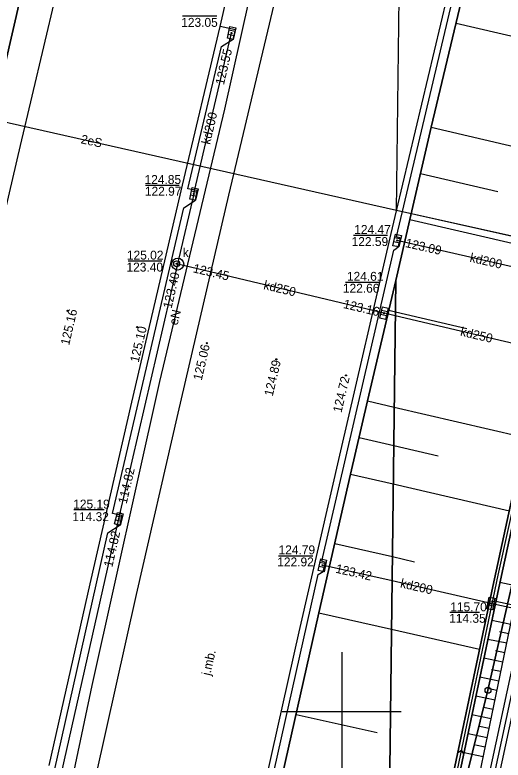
# Model space of a CAD drawing. Extents: x 6424617 to 6425697, y 5665845 to 5667190.
# Drawn here: x 6425272.6 to 6425313.5, y 5666195.9 to 5666258.5 of the extents above; entities that cross this region are included whole.
import ezdxf

# ---------------------------------------------------------------- set-up
doc = ezdxf.new("R2010")
doc.units = 0
for name, color, linetype in [('Warstwa 1', 7, 'Continuous'), ('Warstwa 10', 7, 'Continuous'), ('Warstwa 11', 7, 'Continuous'), ('Warstwa 12', 7, 'Continuous'), ('Warstwa 13', 7, 'Continuous'), ('Warstwa 14', 7, 'Continuous'), ('Warstwa 15', 7, 'Continuous'), ('Warstwa 16', 7, 'Continuous'), ('Warstwa 20', 7, 'Continuous'), ('Warstwa 21', 7, 'Continuous'), ('Warstwa 25', 7, 'Continuous'), ('Warstwa 4', 7, 'Continuous'), ('Warstwa 47', 7, 'Continuous'), ('Warstwa 5', 7, 'Continuous'), ('Warstwa 6', 7, 'Continuous'), ('Warstwa 61', 7, 'Continuous'), ('Warstwa 63', 7, 'Continuous'), ('Warstwa 8', 7, 'Continuous'), ('Warstwa 9', 7, 'Continuous')]:
    doc.layers.add(name, color=color, linetype=linetype)

msp = doc.modelspace()

# ---------------------------------------------------------------- linework, layer by layer
at = {"layer": 'Warstwa 1'}
for p, q in [((6425312.278, 5666201.804), (6425314.518, 5666211.716)), ((6425312.278, 5666201.804), (6425314.518, 5666211.716)), ((6425305.245, 5666173.41), (6425312.278, 5666201.804)), ((6425305.245, 5666173.41), (6425312.278, 5666201.804))]:
    msp.add_line(p, q, dxfattribs=at)
at = {"layer": 'Warstwa 10'}
for points in [[(6425304.604, 5666242.14), (6425321.848, 5666238.257), (6425323.72, 5666237.604), (6425335.291, 5666235.065), (6425335.81, 5666234.979), (6425339.639, 5666234.053), (6425344.917, 5666233.029), (6425345.819, 5666233.218), (6425346.188, 5666233.924), (6425349.311, 5666248.257), (6425353.803, 5666267.514), (6425358.012, 5666284.755), (6425365.512, 5666313.966)], [(6425253.995, 5666253.473), (6425254.676, 5666253.381), (6425304.604, 5666242.14)]]:
    msp.add_lwpolyline(points, dxfattribs=at)
msp.add_circle((6425312.278, 5666201.804), 0.25, dxfattribs=at)
msp.add_circle((6425312.278, 5666201.804), 0.25, dxfattribs=at)
at = {"layer": 'Warstwa 12'}
for points in [[(6425305.48, 5666314.773), (6425305.46, 5666314.69), (6425304.78, 5666311.87), (6425300.71, 5666295.15), (6425294.99, 5666272.35), (6425290.15, 5666250.61), (6425284.71, 5666227.74), (6425279.01, 5666202.22), (6425275.47, 5666185.36), (6425276.45, 5666183.42), (6425275.83, 5666181.15), (6425274.33, 5666180.26), (6425268.32, 5666153.7), (6425265.78, 5666142.83), (6425259.79, 5666111.01), (6425258.46, 5666104.34), (6425255.58, 5666086.63), (6425256.35, 5666085.37), (6425256.11, 5666083.87), (6425255.06, 5666082.88), (6425251.757, 5666065.333)], [(6425286.23, 5666237.6), (6425286.35, 5666238.09), (6425287.54, 5666243.25), (6425287.59, 5666243.5), (6425287.65, 5666243.74), (6425290.69, 5666256.77), (6425290.75, 5666257.01)], [(6425321.743, 5666235.634), (6425318.72, 5666236.37), (6425318.47, 5666236.42), (6425318.23, 5666236.48), (6425304.89, 5666239.52), (6425304.65, 5666239.58)], [(6425275.12, 5666188.88), (6425275.18, 5666189.13), (6425281.22, 5666215.96), (6425281.28, 5666216.2), (6425281.33, 5666216.45), (6425286.12, 5666237.11), (6425286.23, 5666237.6)], [(6425304.497, 5666233.257), (6425303.8, 5666233.42), (6425303.55, 5666233.48), (6425303.31, 5666233.54), (6425286.72, 5666237.48), (6425286.23, 5666237.6)], [(6425320.3, 5666229.55), (6425319.62, 5666229.71), (6425304.497, 5666233.257)], [(6425306.665, 5666168.192), (6425306.719, 5666168.435), (6425319.815, 5666229.197)], [(6425320.597, 5666229.029), (6425307.501, 5666168.265), (6425307.447, 5666168.02)], [(6425304.229, 5666210.987), (6425298.62, 5666212.26), (6425298.38, 5666212.31)], [(6425315.738, 5666208.383), (6425312.76, 5666209.05), (6425312.52, 5666209.1), (6425312.28, 5666209.16), (6425304.229, 5666210.987)]]:
    msp.add_lwpolyline(points, dxfattribs=at)
at = {"layer": 'Warstwa 14'}
for p, q in [((6425289.524, 5666258.425), (6425286.636, 5666258.425)), ((6425286.341, 5666244.204), (6425283.525, 5666244.204)), ((6425303.834, 5666240.002), (6425300.979, 5666240.002)), ((6425284.901, 5666237.857), (6425282.072, 5666237.857)), ((6425303.14, 5666236.057), (6425300.324, 5666236.057)), ((6425280.051, 5666216.955), (6425277.516, 5666216.955)), ((6425297.569, 5666213.072), (6425294.691, 5666213.072)), ((6425311.575, 5666208.333), (6425309.062, 5666208.333))]:
    msp.add_line(p, q, dxfattribs=at)
for centre in [(6425290.75, 5666257.01), (6425290.633, 5666256.524), (6425287.59, 5666243.5), (6425304.65, 5666239.58), (6425304.89, 5666239.52), (6425286.14, 5666237.63), (6425286.72, 5666237.48), (6425286.12, 5666237.11), (6425303.31, 5666233.54), (6425303.55, 5666233.48), (6425281.385, 5666216.689), (6425281.28, 5666216.2), (6425281.165, 5666215.713), (6425298.38, 5666212.31), (6425298.62, 5666212.26), (6425312.52, 5666209.1)]:
    msp.add_circle(centre, 0.045, dxfattribs=at)
at = {"layer": 'Warstwa 16'}
msp.add_circle((6425286.23, 5666237.6), 0.5, dxfattribs=at)
at = {"layer": 'Warstwa 20'}
for points in [[(6425242.611, 5666194.491), (6425255.097, 5666192.415), (6425259.987, 5666203.38), (6425274.357, 5666265.741), (6425281.592, 5666303.052), (6425284.331, 5666314.945)], [(6425303.561, 5666155.601), (6425305.779, 5666165.581), (6425308.459, 5666179.937), (6425311.226, 5666193.042), (6425314.843, 5666210.522), (6425317.953, 5666224.34), (6425319.999, 5666234.617), (6425323.075, 5666247.035), (6425326.767, 5666264.304), (6425332.574, 5666290.078), (6425333.65, 5666293.139), (6425338.427, 5666302.856), (6425338.714, 5666304.362), (6425339.931, 5666308.021), (6425341.427, 5666314.257)], [(6425304.533, 5666236.23), (6425305.726, 5666241.337), (6425307.517, 5666249.107), (6425311.684, 5666266.587), (6425318.716, 5666295.95), (6425324.669, 5666308.767), (6425326.04, 5666314.442)], [(6425269.154, 5666065.123), (6425271.986, 5666081.794), (6425278.186, 5666114.943), (6425280.498, 5666126.655), (6425285.272, 5666150.026), (6425286.527, 5666155.855), (6425287.783, 5666161.685), (6425294.248, 5666191.248), (6425298.078, 5666208.314), (6425300.739, 5666219.97), (6425302.17, 5666226.116), (6425304.533, 5666236.23)]]:
    msp.add_lwpolyline(points, dxfattribs=at)
at = {"layer": 'Warstwa 21'}
for points in [[(6425303.709, 5666167.856), (6425306.281, 5666180.067), (6425309.082, 5666193.42), (6425312.692, 5666210.531), (6425315.747, 5666224.59), (6425320.772, 5666247.497), (6425324.765, 5666265.311), (6425330.668, 5666291.433), (6425331.158, 5666293.064), (6425336.034, 5666304.4), (6425337.243, 5666307.629), (6425338.781, 5666314.289)], [(6425303.853, 5666165.956), (6425304.142, 5666167.441), (6425306.779, 5666179.958), (6425309.581, 5666193.311), (6425313.191, 5666210.422), (6425316.245, 5666224.481), (6425321.26, 5666247.388), (6425325.243, 5666265.202), (6425331.146, 5666291.304), (6425331.635, 5666292.896), (6425336.491, 5666304.212), (6425337.72, 5666307.481), (6425339.288, 5666314.283)]]:
    msp.add_lwpolyline(points, dxfattribs=at)
at = {"layer": 'Warstwa 25'}
for centre in [(6425276.979, 5666233.673), (6425282.816, 5666232.317), (6425288.663, 5666230.961), (6425294.511, 5666229.605), (6425300.358, 5666228.249)]:
    msp.add_circle(centre, 0.045, dxfattribs=at)
at = {"layer": 'Warstwa 4'}
for p, q in [((6425290.955, 5666256.784), (6425290.467, 5666256.895)), ((6425291.033, 5666257.125), (6425290.545, 5666257.236)), ((6425287.872, 5666243.617), (6425287.384, 5666243.725)), ((6425287.796, 5666243.275), (6425287.308, 5666243.383)), ((6425304.932, 5666239.697), (6425304.444, 5666239.805)), ((6425304.856, 5666239.355), (6425304.368, 5666239.463)), ((6425303.833, 5666233.594), (6425303.346, 5666233.707)), ((6425303.754, 5666233.253), (6425303.267, 5666233.366)), ((6425281.48, 5666215.97), (6425280.995, 5666216.091)), ((6425281.565, 5666216.309), (6425281.08, 5666216.43)), ((6425298.586, 5666212.085), (6425298.098, 5666212.194)), ((6425298.662, 5666212.426), (6425298.174, 5666212.535)), ((6425312.8, 5666209.222), (6425312.309, 5666209.321)), ((6425312.731, 5666208.879), (6425312.24, 5666208.978))]:
    msp.add_line(p, q, dxfattribs=at)
for points in [[(6425291.105, 5666257.442), (6425290.882, 5666256.467), (6425290.395, 5666256.578), (6425290.618, 5666257.553)], [(6425287.942, 5666243.934), (6425287.726, 5666242.958), (6425287.238, 5666243.066), (6425287.454, 5666244.042)], [(6425305.003, 5666240.014), (6425304.785, 5666239.038), (6425304.297, 5666239.146), (6425304.515, 5666240.122)], [(6425303.907, 5666233.91), (6425303.68, 5666232.936), (6425303.193, 5666233.05), (6425303.42, 5666234.024)], [(6425281.644, 5666216.625), (6425281.401, 5666215.654), (6425280.916, 5666215.775), (6425281.159, 5666216.746)], [(6425298.733, 5666212.744), (6425298.515, 5666211.768), (6425298.027, 5666211.876), (6425298.245, 5666212.852)], [(6425312.863, 5666209.541), (6425312.667, 5666208.561), (6425312.177, 5666208.659), (6425312.373, 5666209.639)]]:
    msp.add_lwpolyline(points, close=True, dxfattribs=at)
msp.add_circle((6425286.14, 5666237.63), 0.25, dxfattribs=at)
at = {"layer": 'Warstwa 47'}
msp.add_lwpolyline([(6425284.331, 5666314.945), (6425281.592, 5666303.052), (6425274.357, 5666265.741), (6425259.987, 5666203.38), (6425255.097, 5666192.415), (6425253.98, 5666187.623), (6425253.35, 5666184.874), (6425252.002, 5666166.702), (6425239.735, 5666105.594), (6425235.312, 5666094.44), (6425233.454, 5666084.61), (6425233.542, 5666070.604), (6425233.206, 5666068.64), (6425232.731, 5666065.562)], dxfattribs=at)
at = {"layer": 'Warstwa 6'}
for points in [[(6425305.245, 5666173.41), (6425312.278, 5666201.804), (6425314.518, 5666211.716), (6425317.57, 5666225.189), (6425322.489, 5666245.769), (6425323.828, 5666251.474), (6425324.47, 5666254.176), (6425328.388, 5666270.5), (6425353.441, 5666367.596), (6425363.818, 5666408.694)], [(6425363.818, 5666408.694), (6425353.441, 5666367.596), (6425328.388, 5666270.5), (6425324.47, 5666254.176), (6425323.828, 5666251.474), (6425322.489, 5666245.769), (6425317.57, 5666225.189), (6425314.518, 5666211.716), (6425312.278, 5666201.804), (6425305.245, 5666173.41)], [(6425304.565, 5666238.913), (6425304.749, 5666239.038), (6425304.958, 5666239.78), (6425304.599, 5666239.877), (6425310.762, 5666265.954), (6425311.177, 5666266.196), (6425311.391, 5666266.973), (6425311.062, 5666267.069), (6425317.264, 5666293.085), (6425317.678, 5666293.328), (6425317.892, 5666294.104), (6425317.564, 5666294.2), (6425322.442, 5666314.486)], [(6425274.608, 5666189.331), (6425280.353, 5666215.016), (6425281.386, 5666215.698), (6425281.54, 5666216.495), (6425280.753, 5666216.649), (6425286.748, 5666242.34), (6425287.71, 5666242.982), (6425287.874, 5666243.77), (6425287.067, 5666243.934), (6425289.893, 5666255.867), (6425290.885, 5666256.48), (6425291.069, 5666257.266), (6425289.784, 5666257.57)], [(6425292.163, 5666185.453), (6425298.026, 5666211.536), (6425298.43, 5666211.769), (6425298.644, 5666212.545), (6425298.316, 5666212.641), (6425304.36, 5666238.781), (6425304.565, 5666238.913)]]:
    msp.add_lwpolyline(points, dxfattribs=at)
at = {"layer": 'Warstwa 61'}
msp.add_lwpolyline([(6425341.704, 5666314.254), (6425338.88, 5666302.56), (6425334.59, 5666290.07), (6425328.175, 5666262.886), (6425321.743, 5666235.634), (6425320.3, 5666229.55), (6425315.738, 5666208.383), (6425309.864, 5666181.13), (6425306.96, 5666167.67), (6425303.535, 5666153.405)], dxfattribs=at)
at = {"layer": 'Warstwa 63'}
for p, q in [((6425300, 5666205), (6425300, 5666195)), ((6425305, 5666200), (6425295, 5666200))]:
    msp.add_line(p, q, dxfattribs=at)
at = {"layer": 'Warstwa 8'}
for p, q in [((6425304.603, 5666242.063), (6425305.368, 5666305.501)), ((6425304.603, 5666242.063), (6425305.368, 5666305.501)), ((6425304.603, 5666242.063), (6425314.602, 5666284.17)), ((6425289.784, 5666257.57), (6425295.598, 5666282.063)), ((6425290.529, 5666243.402), (6425299.439, 5666280.933)), ((6425273.018, 5666247.559), (6425275.985, 5666260.06)), ((6425286.633, 5666244.242), (6425289.784, 5666257.57)), ((6425268.734, 5666229.12), (6425273.018, 5666247.559)), ((6425282.382, 5666225.993), (6425286.633, 5666244.242)), ((6425286.277, 5666225.082), (6425290.529, 5666243.402)), ((6425304.155, 5666240.175), (6425304.603, 5666242.063)), ((6425304.604, 5666242.14), (6425321.848, 5666238.257)), ((6425299.914, 5666221.905), (6425304.155, 5666240.175)), ((6425278.875, 5666210.741), (6425282.382, 5666225.993)), ((6425282.781, 5666209.851), (6425286.277, 5666225.082)), ((6425296.428, 5666206.713), (6425299.914, 5666221.905)), ((6425275.449, 5666195.488), (6425278.875, 5666210.741)), ((6425279.353, 5666194.548), (6425282.781, 5666209.851)), ((6425293.023, 5666191.52), (6425296.428, 5666206.713))]:
    msp.add_line(p, q, dxfattribs=at)
msp.add_lwpolyline([(6425254.676, 5666253.381), (6425304.604, 5666242.14)], dxfattribs=at)
at = {"layer": 'Warstwa 9'}
for p, q in [((6425309.601, 5666257.847), (6425316.009, 5666256.333)), ((6425307.517, 5666249.107), (6425320.461, 5666246.077)), ((6425306.622, 5666245.222), (6425313.115, 5666243.708)), ((6425305.726, 5666241.337), (6425318.757, 5666238.313)), ((6425313.138, 5666211.469), (6425319.333, 5666239.711)), ((6425303.948, 5666233.727), (6425304.501, 5666233.598)), ((6425304.501, 5666233.598), (6425310.515, 5666232.199)), ((6425302.17, 5666226.116), (6425304.405, 5666225.595)), ((6425304.405, 5666225.595), (6425315.408, 5666223.031)), ((6425301.454, 5666223.043), (6425304.366, 5666222.368)), ((6425304.366, 5666222.368), (6425308.098, 5666221.502)), ((6425300.739, 5666219.97), (6425304.327, 5666219.141)), ((6425304.327, 5666219.141), (6425314.074, 5666216.89)), ((6425299.408, 5666214.142), (6425304.253, 5666213.034)), ((6425304.253, 5666213.034), (6425306.118, 5666212.607)), ((6425303.692, 5666166.448), (6425313.138, 5666211.469)), ((6425314.843, 5666210.522), (6425313.286, 5666210.858)), ((6425314.514, 5666208.933), (6425312.946, 5666209.258)), ((6425298.078, 5666208.314), (6425304.18, 5666206.931)), ((6425314.185, 5666207.344), (6425312.611, 5666207.671)), ((6425304.18, 5666206.931), (6425311.579, 5666205.254)), ((6425314.021, 5666206.55), (6425313.232, 5666206.713)), ((6425313.857, 5666205.755), (6425312.276, 5666206.083)), ((6425313.692, 5666204.96), (6425312.9, 5666205.125)), ((6425313.528, 5666204.166), (6425311.941, 5666204.495)), ((6425313.364, 5666203.372), (6425312.568, 5666203.536)), ((6425313.199, 5666202.577), (6425311.606, 5666202.908)), ((6425313.034, 5666201.782), (6425312.236, 5666201.948)), ((6425312.87, 5666200.987), (6425311.27, 5666201.319)), ((6425312.706, 5666200.192), (6425311.904, 5666200.359)), ((6425296.163, 5666199.781), (6425302.974, 5666198.256)), ((6425312.541, 5666199.398), (6425310.935, 5666199.731)), ((6425312.376, 5666198.604), (6425311.572, 5666198.77)), ((6425312.212, 5666197.809), (6425310.6, 5666198.143)), ((6425312.048, 5666197.014), (6425311.24, 5666197.182)), ((6425309.748, 5666196.576), (6425310.055, 5666196.776)), ((6425310.249, 5666196.479), (6425310.055, 5666196.776)), ((6425311.884, 5666196.22), (6425310.265, 5666196.556))]:
    msp.add_line(p, q, dxfattribs=at)
for points in [[(6425242.611, 5666194.491), (6425255.097, 5666192.415), (6425259.987, 5666203.38), (6425274.357, 5666265.741), (6425281.592, 5666303.052), (6425284.331, 5666314.945), (6425270.982, 5666315.107), (6425269.317, 5666308.506), (6425262.815, 5666279.174), (6425259.384, 5666265.281), (6425258.791, 5666259.61), (6425251.913, 5666231.035), (6425247.076, 5666209.095), (6425246.454, 5666206.825), (6425245.305, 5666204.665), (6425241.838, 5666198.266), (6425241.54, 5666196.131)], [(6425303.709, 5666167.856), (6425306.281, 5666180.067), (6425309.082, 5666193.42), (6425312.692, 5666210.531), (6425315.747, 5666224.59), (6425320.772, 5666247.497), (6425324.765, 5666265.311), (6425330.668, 5666291.433), (6425331.158, 5666293.064), (6425336.034, 5666304.4), (6425337.243, 5666307.629), (6425338.781, 5666314.289), (6425326.04, 5666314.442), (6425324.669, 5666308.767), (6425318.716, 5666295.95), (6425311.684, 5666266.587), (6425307.517, 5666249.107), (6425305.726, 5666241.337), (6425304.533, 5666236.23)], [(6425269.154, 5666065.123), (6425284.15, 5666064.943), (6425285.094, 5666070.383), (6425287.473, 5666083.015), (6425289.953, 5666096.824), (6425292.425, 5666109.664), (6425295.439, 5666125.345), (6425298.151, 5666139.24), (6425301.019, 5666154.043), (6425303.644, 5666167.55), (6425303.709, 5666167.856), (6425304.533, 5666236.23), (6425302.17, 5666226.116), (6425300.739, 5666219.97), (6425298.078, 5666208.314), (6425294.248, 5666191.248), (6425287.783, 5666161.685), (6425286.527, 5666155.855), (6425285.272, 5666150.026), (6425280.498, 5666126.655), (6425278.186, 5666114.943), (6425271.986, 5666081.794)]]:
    msp.add_lwpolyline(points, close=True, dxfattribs=at)
for points in [[(6425309.581, 5666193.311), (6425313.191, 5666210.422), (6425316.245, 5666224.481), (6425321.26, 5666247.388), (6425325.243, 5666265.202), (6425331.146, 5666291.304), (6425331.635, 5666292.896), (6425336.491, 5666304.212), (6425337.72, 5666307.481), (6425339.288, 5666314.283), (6425338.781, 5666314.289), (6425337.243, 5666307.629), (6425336.034, 5666304.4), (6425331.158, 5666293.064), (6425330.668, 5666291.433), (6425324.765, 5666265.311), (6425320.772, 5666247.497), (6425315.747, 5666224.59), (6425312.692, 5666210.531), (6425309.082, 5666193.42)], [(6425311.226, 5666193.042), (6425314.843, 5666210.522), (6425317.953, 5666224.34), (6425319.999, 5666234.617), (6425323.075, 5666247.035), (6425326.767, 5666264.304), (6425332.574, 5666290.078), (6425333.65, 5666293.139), (6425338.427, 5666302.856), (6425338.714, 5666304.362), (6425339.931, 5666308.021), (6425341.427, 5666314.257), (6425339.288, 5666314.283), (6425337.72, 5666307.481), (6425336.491, 5666304.212), (6425331.635, 5666292.896), (6425331.146, 5666291.304), (6425325.243, 5666265.202), (6425321.26, 5666247.388), (6425316.245, 5666224.481), (6425313.191, 5666210.422), (6425309.581, 5666193.311)]]:
    msp.add_lwpolyline(points, dxfattribs=at)

# ---------------------------------------------------------------- texts
at = {"layer": 'Warstwa 11'}
msp.add_text('2eS', height=0.75, rotation=348.00311, dxfattribs=at).set_placement((6425278.048, 5666247.754))
at = {"layer": 'Warstwa 13'}
for s, rotation, p in [('kd200', 76.86802, (6425288.937, 5666247.603)), ('kd200', 347.16086, (6425310.703, 5666237.81)), ('kd250', 346.63947, (6425293.387, 5666235.511)), ('eN', 76.62165, (6425286.209, 5666232.421)), ('kd250', 346.79989, (6425309.907, 5666231.603)), ('kd200', 347.21242, (6425304.866, 5666210.458))]:
    msp.add_text(s, height=0.75, rotation=rotation, dxfattribs=at).set_placement(p)
at = {"layer": 'Warstwa 14'}
for s, p in [('123.05', (6425286.522, 5666257.527)), ('122.97', (6425283.471, 5666243.344)), ('122.59', (6425300.828, 5666239.118)), ('123.40', (6425281.927, 5666236.973)), ('122.66', (6425300.095, 5666235.202)), ('114.32', (6425277.385, 5666216.011)), ('122.92', (6425294.584, 5666212.21)), ('114.35', (6425309.02, 5666207.475))]:
    msp.add_text(s, height=0.75, dxfattribs=at).set_placement(p)
for s, rotation, p in [('123.55', 76.86802, (6425290.103, 5666252.602)), ('123.09', 347.16086, (6425305.293, 5666239.042)), ('123.45', 346.63947, (6425287.463, 5666236.918)), ('123.40', 76.94823, (6425285.708, 5666233.824)), ('123.16', 346.63947, (6425300.083, 5666233.921)), ('114.82', 76.94823, (6425281.94, 5666217.419)), ('114.82', 77.31492, (6425280.735, 5666212.096)), ('123.42', 347.21242, (6425299.439, 5666211.69))]:
    msp.add_text(s, height=0.75, rotation=rotation, dxfattribs=at).set_placement(p)
at = {"layer": 'Warstwa 15'}
for s, p in [('124.85', (6425283.445, 5666244.328)), ('124.47', (6425301.05, 5666240.133)), ('125.02', (6425281.963, 5666237.98)), ('124.61', (6425300.435, 5666236.198)), ('125.19', (6425277.455, 5666217.068)), ('124.79', (6425294.696, 5666213.224)), ('115.70', (6425309.111, 5666208.439))]:
    msp.add_text(s, height=0.75, dxfattribs=at).set_placement(p)
at = {"layer": 'Warstwa 25'}
for s, rotation, p in [('125.16', 76.91958, (6425277.111, 5666230.738)), ('125.10', 76.88521, (6425282.944, 5666229.291)), ('125.06', 76.93104, (6425288.24, 5666227.78)), ('124.89', 76.93104, (6425294.203, 5666226.456)), ('124.72', 76.93104, (6425299.976, 5666225.078))]:
    msp.add_text(s, height=0.75, rotation=rotation, dxfattribs=at).set_placement(p)
at = {"layer": 'Warstwa 5'}
msp.add_text('k', height=0.75, dxfattribs=at).set_placement((6425286.649, 5666238.195))
at = {"layer": 'Warstwa 8'}
msp.add_text('j.mb.', height=0.75, rotation=77.36649, dxfattribs=at).set_placement((6425288.957, 5666202.997))

doc.saveas('drawing.dxf')
